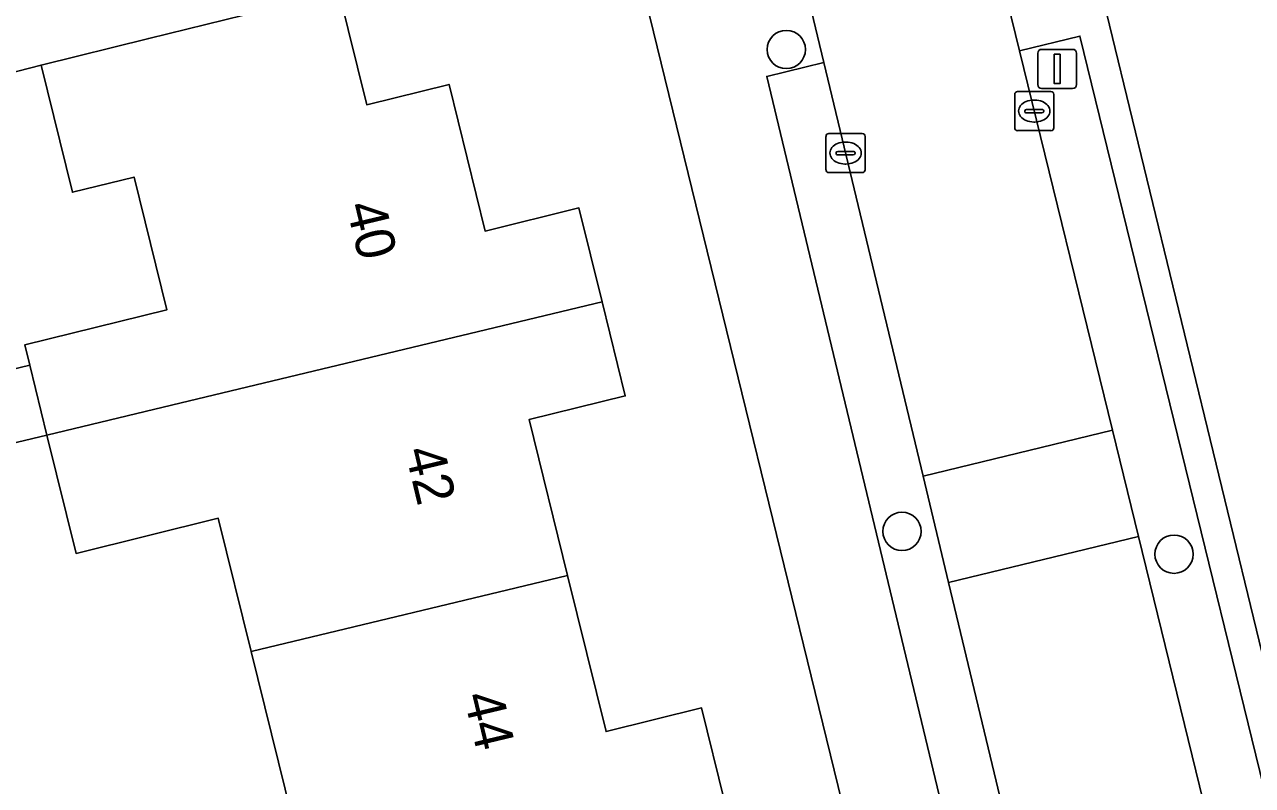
# Model space of a CAD drawing. Extents: x 158455 to 159797, y 387218 to 388672.
# Drawn here: x 159402.98 to 159434.34, y 388020.97 to 388040.4 of the extents above; entities that cross this region are included whole.
import ezdxf

# ---------------------------------------------------------------- set-up
doc = ezdxf.new("R2010")
doc.units = 0
for name, color, linetype in [('IMGEO_Boom', 7, 'Continuous'), ('IMGEO_Erf', 7, 'Continuous'), ('IMGEO_Kolk', 7, 'Continuous'), ('IMGEO_Lichtmast', 7, 'Continuous'), ('IMGEO_Pand', 7, 'Continuous'), ('IMGEO_Pand_nummerreeks', 7, 'Continuous'), ('IMGEO_Parkeervlak_open', 7, 'Continuous'), ('IMGEO_Rijbaan_lokaal_open', 7, 'Continuous'), ('IMGEO_Voetpad_open', 7, 'Continuous')]:
    doc.layers.add(name, color=color, linetype=linetype)

msp = doc.modelspace()

# ---------------------------------------------------------------- linework, layer by layer
at = {"layer": 'IMGEO_Boom'}
for centre in [(159422.433, 388039.761), (159425.388, 388027.457), (159432.334, 388026.874)]:
    msp.add_circle(centre, 0.489, dxfattribs=at)
at = {"layer": 'IMGEO_Erf'}
for points in [[(159401.685, 388005.34), (159411.145, 388007.65), (159426.118, 388011.307), (159418.35, 388043.037)], [(159411.009, 388041.24), (159411.721, 388038.351), (159413.822, 388038.868), (159414.744, 388035.125), (159417.139, 388035.716), (159417.731, 388033.314), (159418.323, 388030.916), (159415.866, 388030.31), (159416.848, 388026.328), (159417.83, 388022.345), (159420.272, 388022.947), (159420.858, 388020.57)], [(159430.461, 388041.3), (159439.738, 388003.143), (159439.957, 388002.243)], [(159400.089, 388030.972), (159403.117, 388031.698), (159402.988, 388032.218), (159406.618, 388033.114), (159405.782, 388036.503), (159404.207, 388036.115), (159403.406, 388039.365), (159393.614, 388036.842)], [(159410.333, 388018.045), (159408.769, 388024.39), (159407.931, 388027.79), (159404.301, 388026.895), (159403.556, 388029.915), (159400.517, 388029.186)]]:
    msp.add_lwpolyline(points, dxfattribs=at)
at = {"layer": 'IMGEO_Kolk'}
for p, q in [((159428.265, 388037.763), (159428.265, 388038.615)), ((159428.34, 388038.689), (159429.192, 388038.689)), ((159428.753, 388038.469), (159428.778, 388038.469)), ((159429.266, 388038.615), (159429.266, 388037.763)), ((159428.524, 388038.183), (159428.524, 388038.195)), ((159428.962, 388038.146), (159428.564, 388038.146)), ((159428.567, 388038.232), (159428.965, 388038.232)), ((159429.008, 388038.195), (159429.008, 388038.183)), ((159428.776, 388037.909), (159428.751, 388037.909)), ((159423.447, 388036.691), (159423.447, 388037.543)), ((159423.522, 388037.617), (159424.374, 388037.617)), ((159424.448, 388037.543), (159424.448, 388036.691)), ((159429.192, 388037.689), (159428.34, 388037.689)), ((159423.749, 388037.16), (159424.147, 388037.16)), ((159423.935, 388037.397), (159423.96, 388037.397)), ((159423.706, 388037.111), (159423.706, 388037.123)), ((159424.144, 388037.074), (159423.746, 388037.074)), ((159423.958, 388036.837), (159423.933, 388036.837)), ((159424.19, 388037.123), (159424.19, 388037.111)), ((159424.374, 388036.617), (159423.522, 388036.617))]:
    msp.add_line(p, q, dxfattribs=at)
for points in [[(159428.265, 388037.763), (159428.265, 388038.615)], [(159428.34, 388038.689), (159429.192, 388038.689)], [(159429.266, 388038.615), (159429.266, 388037.763)], [(159423.447, 388036.691), (159423.447, 388037.543)], [(159423.522, 388037.617), (159424.374, 388037.617)], [(159424.448, 388037.543), (159424.448, 388036.691)], [(159429.192, 388037.689), (159428.34, 388037.689)], [(159424.374, 388036.617), (159423.522, 388036.617)]]:
    msp.add_lwpolyline(points, dxfattribs=at)
for centre, radius, start, end in [((159428.342, 388038.613), 0.0765, 91.552, 178.448), ((159428.342, 388038.613), 0.0765, 91.552, 178.448), ((159429.19, 388038.613), 0.0765, 1.552, 88.448), ((159429.19, 388038.613), 0.0765, 1.552, 88.448), ((159428.564, 388038.192), 0.0403, 85.8775, 175.7526), ((159428.561, 388038.182), 0.0366, 178.938, 274.7102), ((159428.965, 388038.189), 0.043, 264.8664, 352.4533), ((159428.969, 388038.194), 0.0386, 1.7309, 96.639), ((159428.342, 388037.765), 0.0765, 181.552, 268.448), ((159428.342, 388037.765), 0.0765, 181.552, 268.448), ((159429.19, 388037.765), 0.0765, 271.552, 358.448), ((159429.19, 388037.765), 0.0765, 271.552, 358.448), ((159423.524, 388037.541), 0.0765, 91.552, 178.448), ((159423.524, 388037.541), 0.0765, 91.552, 178.448), ((159424.372, 388037.541), 0.0765, 1.552, 88.448), ((159424.372, 388037.541), 0.0765, 1.552, 88.448), ((159423.746, 388037.12), 0.0403, 85.8775, 175.7526), ((159424.151, 388037.122), 0.0386, 1.7309, 96.639), ((159423.743, 388037.11), 0.0366, 178.938, 274.7102), ((159424.147, 388037.117), 0.043, 264.8664, 352.4533), ((159423.524, 388036.693), 0.0765, 181.552, 268.448), ((159423.524, 388036.693), 0.0765, 181.552, 268.448), ((159424.372, 388036.693), 0.0765, 271.552, 358.448), ((159424.372, 388036.693), 0.0765, 271.552, 358.448)]:
    msp.add_arc(centre, radius, start, end, dxfattribs=at)
for centre, major_axis, ratio, start_param, end_param in [((159428.752, 388038.189), (-0.387, 0.002), 0.722429, 4.712389, 7.853982), ((159428.777, 388038.189), (-0.39, 0.002), 0.717154, 1.570796, 4.712389), ((159423.934, 388037.117), (-0.387, 0.002), 0.722429, 4.712389, 7.853982), ((159423.959, 388037.117), (-0.39, 0.002), 0.717154, 1.570796, 4.712389)]:
    msp.add_ellipse(centre, major_axis=major_axis, ratio=ratio, start_param=start_param, end_param=end_param, dxfattribs=at)
at = {"layer": 'IMGEO_Lichtmast'}
for p, q in [((159428.854, 388038.865), (159428.854, 388039.665)), ((159428.854, 388039.665), (159428.854, 388038.865)), ((159428.954, 388039.765), (159429.744, 388039.765)), ((159429.744, 388039.765), (159428.954, 388039.765)), ((159429.844, 388039.665), (159429.844, 388038.865)), ((159429.844, 388038.865), (159429.844, 388039.665)), ((159429.744, 388038.765), (159428.954, 388038.765)), ((159428.954, 388038.765), (159429.744, 388038.765))]:
    msp.add_line(p, q, dxfattribs=at)
msp.add_lwpolyline([(159429.274, 388039.64), (159429.424, 388039.64), (159429.424, 388038.89), (159429.274, 388038.89), (159429.274, 388039.64)], dxfattribs=at)
for centre, start, end in [((159428.954, 388039.665), 90, 180), ((159428.954, 388039.665), 90, 180), ((159429.744, 388039.665), 0, 90), ((159429.744, 388039.665), 360, 90), ((159428.954, 388038.865), 180, 270), ((159428.954, 388038.865), 180, 270), ((159429.744, 388038.865), 270, 0), ((159429.744, 388038.865), 270, 0)]:
    msp.add_arc(centre, 0.1, start, end, dxfattribs=at)
at = {"layer": 'IMGEO_Pand'}
for points in [[(159413.822, 388038.868), (159411.721, 388038.351), (159411.009, 388041.24), (159406.155, 388040.043), (159403.406, 388039.365), (159404.207, 388036.115), (159405.782, 388036.503), (159406.618, 388033.114), (159402.988, 388032.218), (159403.117, 388031.698), (159403.556, 388029.915), (159407.192, 388030.787), (159417.731, 388033.314), (159417.139, 388035.716), (159414.744, 388035.125)], [(159415.866, 388030.31), (159418.323, 388030.916), (159417.731, 388033.314), (159407.192, 388030.787), (159403.556, 388029.915), (159404.301, 388026.895), (159407.931, 388027.79), (159408.769, 388024.39), (159416.848, 388026.328)], [(159403.117, 388031.698), (159400.089, 388030.972), (159400.517, 388029.186), (159403.556, 388029.915)], [(159416.848, 388026.328), (159408.769, 388024.39), (159410.333, 388018.045), (159420.858, 388020.57), (159420.272, 388022.947), (159417.83, 388022.345)]]:
    msp.add_lwpolyline(points, close=True, dxfattribs=at)
at = {"layer": 'IMGEO_Parkeervlak_open'}
for points in [[(159428.39, 388039.729), (159430.761, 388030.044), (159431.427, 388027.324), (159437.48, 388002.594), (159439.021, 388002.969), (159429.933, 388040.104)], [(159423.392, 388039.429), (159421.933, 388039.076), (159426.788, 388018.841), (159428.246, 388019.194), (159426.578, 388026.147), (159425.925, 388028.869)]]:
    msp.add_lwpolyline(points, close=True, dxfattribs=at)
at = {"layer": 'IMGEO_Rijbaan_lokaal_open'}
for points in [[(159414.874, 388095.271), (159410.056, 388094.09), (159412.276, 388085.035), (159415.355, 388072.477), (159420.431, 388051.77), (159420.664, 388050.797), (159423.392, 388039.429), (159425.925, 388028.869), (159430.761, 388030.044), (159428.39, 388039.729), (159427.028, 388045.295), (159426.825, 388046.131)], [(159426.578, 388026.147), (159431.427, 388027.324), (159430.761, 388030.044), (159425.925, 388028.869)], [(159431.427, 388027.324), (159426.578, 388026.147), (159428.246, 388019.194), (159432.514, 388001.403), (159437.48, 388002.594)]]:
    msp.add_lwpolyline(points, close=True, dxfattribs=at)
at = {"layer": 'IMGEO_Voetpad_open'}
msp.add_lwpolyline([(159402.706, 388107.54), (159409.368, 388079.848), (159410.13, 388076.683), (159411.116, 388072.584), (159417.645, 388045.916), (159418.35, 388043.037), (159426.118, 388011.307), (159428.246, 388019.194), (159426.788, 388018.841), (159421.933, 388039.076), (159423.392, 388039.429), (159420.664, 388050.797), (159419.207, 388050.444), (159418.973, 388051.416), (159413.897, 388072.123), (159415.355, 388072.477), (159412.276, 388085.035), (159410.818, 388084.682), (159408.306, 388094.928), (159409.79, 388095.288)], dxfattribs=at)
for points in [[(159430.461, 388041.3), (159430.095, 388042.806), (159417.201, 388095.838), (159416.416, 388095.647), (159428.368, 388046.504), (159426.825, 388046.131), (159427.028, 388045.295), (159428.39, 388039.729), (159429.933, 388040.104), (159439.021, 388002.969), (159439.738, 388003.143)], [(159403.406, 388039.365), (159406.155, 388040.043), (159411.009, 388041.24), (159418.35, 388043.037), (159417.645, 388045.916), (159410.187, 388044.09), (159405.329, 388042.91), (159402.567, 388042.239), (159402.451, 388042.211), (159402.445, 388042.235), (159392.861, 388039.765), (159390.207, 388042.254), (159387.199, 388041.503), (159384.223, 388040.76), (159386.389, 388032.353), (159389.235, 388033.042), (159392.234, 388033.768), (159393.614, 388036.842)]]:
    msp.add_lwpolyline(points, close=True, dxfattribs=at)

# ---------------------------------------------------------------- texts
at = {"layer": 'IMGEO_Pand_nummerreeks'}
for s, rotation, p in [('40', 283.4758, (159411.191, 388035.773)), ('42', 283.4758, (159412.691, 388029.518)), ('44', 283.4757, (159414.19, 388023.253))]:
    msp.add_text(s, height=1, rotation=rotation, dxfattribs=at).set_placement(p)

doc.saveas('drawing.dxf')
